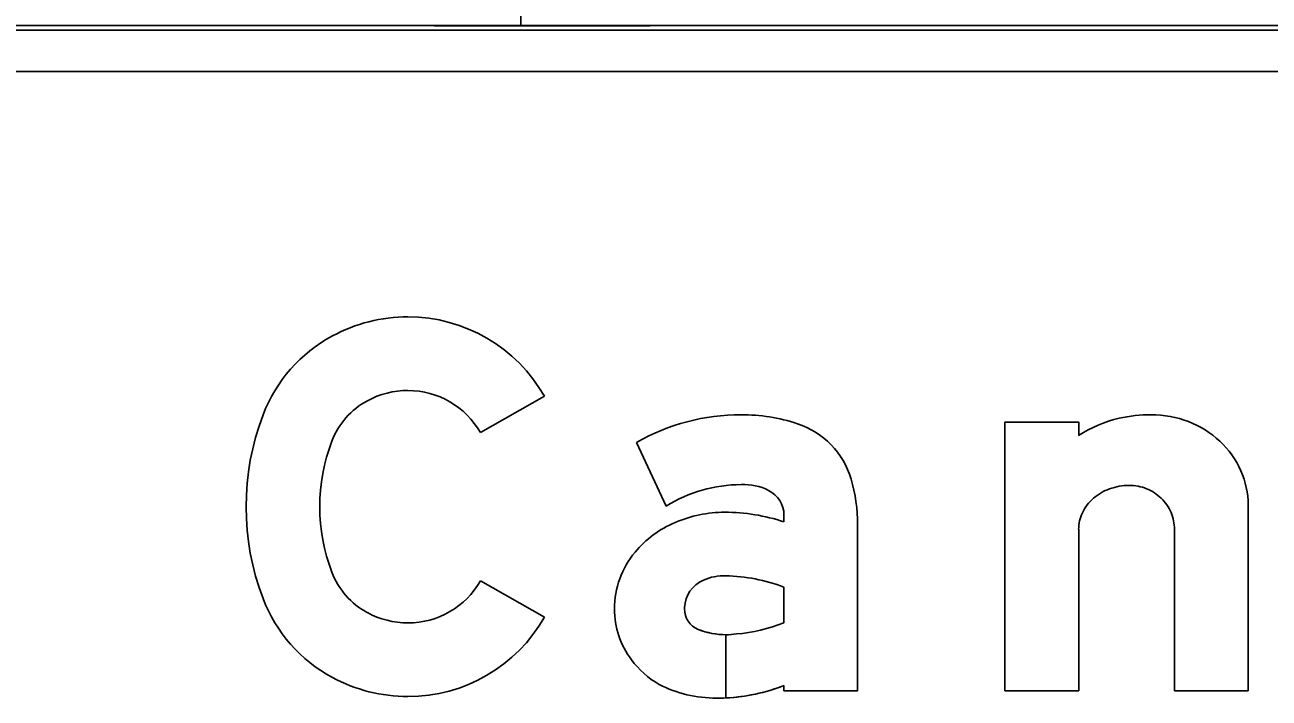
# Model space of a CAD drawing. Extents: x 1806251 to 1809821, y 414895 to 422886.
# Drawn here: x 1809676.937 to 1809677.477, y 415432.688 to 415432.981 of the extents above; entities that cross this region are included whole.
import ezdxf

# ---------------------------------------------------------------- set-up
doc = ezdxf.new("R2010")
doc.units = 0
for name, color, linetype in [('GSBWFILL', 7, 'Continuous'), ('GSCOLORFILL', 7, 'Continuous'), ('GSDIMS', 7, 'Continuous'), ('GSOUTLINE', 7, 'Continuous')]:
    doc.layers.add(name, color=color, linetype=linetype)

msp = doc.modelspace()

# ---------------------------------------------------------------- linework, layer by layer
at = {"layer": 'GSBWFILL'}
for p, q in [((1809678.28509, 415432.98057), (1809676.90509, 415432.98057)), ((1809676.90509, 415432.96057), (1809678.28509, 415432.96057)), ((1809677.43587, 415432.76157), (1809677.43587, 415432.69139))]:
    msp.add_line(p, q, dxfattribs=at)
for points in [[(1809677.16227, 415432.81938), (1809677.13443, 415432.8036)], [(1809677.39427, 415432.80241), (1809677.39427, 415432.80819), (1809677.36227, 415432.80819), (1809677.36227, 415432.69139), (1809677.39427, 415432.69139), (1809677.39427, 415432.76157)], [(1809677.20229, 415432.79937), (1809677.21514, 415432.77164)], [(1809677.43587, 415432.69139), (1809677.46787, 415432.69139), (1809677.46787, 415432.7721)], [(1809677.26627, 415432.76774), (1809677.26627, 415432.7648)], [(1809677.26627, 415432.69363), (1809677.26627, 415432.69139), (1809677.29827, 415432.69139), (1809677.29827, 415432.76359)], [(1809677.13443, 415432.73919), (1809677.16227, 415432.72341)], [(1809677.26627, 415432.73647), (1809677.26627, 415432.72092)], [(1809677.24107, 415432.6883), (1809677.24107, 415432.71575)], [(1809677.24108, 415432.71575), (1809677.24108, 415432.6883)]]:
    msp.add_lwpolyline(points, dxfattribs=at)
for centre, major_axis, ratio, start_param, end_param in [((1809677.10299, 415432.78477), (0, 0.06914), 0.999995, 0, 0.495249), ((1809677.10299, 415432.78578), (0, 0.06813), 0.999995, 5.228016, 6.283185), ((1809677.10131, 415432.78789), (0, 0.0656), 0.999995, 0.495249, 1.205818), ((1809677.10299, 415432.78477), (0, 0.03714), 0.999995, 0, 0.495249), ((1809677.10299, 415432.78578), (0, 0.03613), 0.999995, 5.228016, 6.283185), ((1809677.10131, 415432.78789), (0, 0.0336), 0.999995, 0.495249, 1.205818), ((1809677.14448, 415432.77139), (0, 0.11181), 0.999995, 1.205818, 1.935775), ((1809677.24768, 415432.71968), (0, 0.09171), 0.999994, 0, 0.517719), ((1809677.24768, 415432.73307), (0, 0.07832), 0.999994, 5.96613, 6.283185), ((1809677.42522, 415432.75381), (0, 0.05762), 0.999998, 0.235088, 0.567132), ((1809677.42577, 415432.74739), (0, 0.064), 0.999998, 0, 0.219986), ((1809677.42577, 415432.76634), (0, 0.04505), 0.999998, 5.914285, 6.283185), ((1809677.26088, 415432.77328), (0, 0.036), 0.999994, 4.997165, 5.96613), ((1809677.42685, 415432.76915), (0, 0.04204), 0.999998, 5.532258, 5.914285), ((1809677.14448, 415432.77139), (0, 0.07981), 0.999995, 1.205818, 1.935775), ((1809677.42853, 415432.77094), (0, 0.03959), 0.999998, 5.130076, 5.532258), ((1809677.43113, 415432.7721), (0, 0.03674), 0.999998, 4.712389, 5.130076), ((1809677.22776, 415432.76359), (0, 0.07051), 0.999994, 4.712389, 4.997165), ((1809677.24768, 415432.71968), (0, 0.06131), 0.999994, 0, 0.559495), ((1809677.24883, 415432.75678), (0, 0.02424), 0.999994, 5.822746, 6.330435), ((1809677.25427, 415432.76774), (0, 0.012), 0.999994, 4.712389, 5.822746), ((1809677.41514, 415432.75845), (0, 0.02202), 0.999998, 0.345704, 0.715718), ((1809677.41622, 415432.75546), (0, 0.02519), 0.999998, 0, 0.345704), ((1809677.41622, 415432.76044), (0, 0.02021), 0.999998, 5.900624, 6.283185), ((1809677.41644, 415432.76099), (0, 0.01962), 0.999998, 5.51227, 5.900624), ((1809677.41349, 415432.76035), (0, 0.0195), 0.999998, 0.715718, 1.126231), ((1809677.41678, 415432.76134), (0, 0.01913), 0.999998, 5.115435, 5.51227), ((1809677.2406, 415432.71411), (0, 0.05487), 0.999994, 0, 0.404512), ((1809677.2406, 415432.6882), (0, 0.08078), 0.999994, 5.959871, 6.283185), ((1809677.41093, 415432.76157), (0, 0.01667), 0.999998, 1.126231, 1.570796), ((1809677.41731, 415432.76157), (0, 0.01856), 0.999998, 4.712389, 5.115435), ((1809677.23684, 415432.72228), (0, 0.04588), 0.999994, 0.399285, 0.87593), ((1809677.2312, 415432.72698), (0, 0.03854), 0.999994, 0.87593, 1.570796), ((1809677.10131, 415432.7549), (0, 0.0336), 0.999995, 1.935775, 2.646344), ((1809677.10299, 415432.757), (0, 0.03613), 0.999995, 3.141593, 4.196762), ((1809677.23667, 415432.72702), (0, 0.0136), 0.999994, 0.408547, 1.530785), ((1809677.24046, 415432.71827), (0, 0.02314), 0.999994, 6.259455, 6.691732), ((1809677.23877, 415432.66276), (0, 0.07867), 0.999994, 5.926185, 6.254823), ((1809677.10131, 415432.7549), (0, 0.0656), 0.999995, 1.935775, 2.646344), ((1809677.23755, 415432.72698), (0, 0.01449), 0.999994, 1.530785, 1.570796), ((1809677.10299, 415432.75802), (0, 0.03714), 0.999995, 2.646344, 3.141593), ((1809677.10299, 415432.757), (0, 0.06813), 0.999995, 3.141593, 4.196762), ((1809677.2295, 415432.72698), (0, 0.03683), 0.999994, 1.570796, 2.21394), ((1809677.23267, 415432.72698), (0, 0.0096), 0.999994, 1.570796, 2.757027), ((1809677.24107, 415432.74775), (0, 0.032), 0.999994, 2.757027, 3.141593), ((1809677.2392, 415432.78975), (0, 0.07396), 0.999994, 3.228562, 3.516221), ((1809677.24107, 415432.74775), (0, 0.032), 0.999994, 3.141843, 3.28451), ((1809677.23277, 415432.72943), (0, 0.04092), 0.999994, 2.21394, 2.611125), ((1809677.10299, 415432.75802), (0, 0.06914), 0.999995, 2.646344, 3.141593), ((1809677.23696, 415432.74325), (0, 0.05506), 0.999994, 2.672443, 3.141593), ((1809677.23696, 415432.76986), (0, 0.08167), 0.999994, 3.192057, 3.508644), ((1809677.23696, 415432.76986), (0, 0.08167), 0.999994, 3.141593, 3.191959)]:
    msp.add_ellipse(centre, major_axis=major_axis, ratio=ratio, start_param=start_param, end_param=end_param, dxfattribs=at)
at = {"layer": 'GSCOLORFILL'}
for p, q in [((1809678.28509, 415432.98057), (1809676.90509, 415432.98057)), ((1809678.28509, 415432.98057), (1809676.90509, 415432.98057)), ((1809678.28509, 415432.98057), (1809676.90509, 415432.98057)), ((1809676.90509, 415432.97857), (1809678.28509, 415432.97857)), ((1809676.90509, 415432.96057), (1809678.28509, 415432.96057)), ((1809677.43587, 415432.76157), (1809677.43587, 415432.69139))]:
    msp.add_line(p, q, dxfattribs=at)
for points in [[(1809677.16227, 415432.81938), (1809677.13443, 415432.8036)], [(1809677.39427, 415432.80241), (1809677.39427, 415432.80819), (1809677.36227, 415432.80819), (1809677.36227, 415432.69139), (1809677.39427, 415432.69139), (1809677.39427, 415432.76157)], [(1809677.20229, 415432.79937), (1809677.21514, 415432.77164)], [(1809677.43587, 415432.69139), (1809677.46787, 415432.69139), (1809677.46787, 415432.7721)], [(1809677.26627, 415432.76774), (1809677.26627, 415432.7648)], [(1809677.26627, 415432.69363), (1809677.26627, 415432.69139), (1809677.29827, 415432.69139), (1809677.29827, 415432.76359)], [(1809677.13443, 415432.73919), (1809677.16227, 415432.72341)], [(1809677.26627, 415432.73647), (1809677.26627, 415432.72092)], [(1809677.24107, 415432.6883), (1809677.24107, 415432.71575)], [(1809677.24108, 415432.71575), (1809677.24108, 415432.6883)]]:
    msp.add_lwpolyline(points, dxfattribs=at)
for centre, major_axis, ratio, start_param, end_param in [((1809677.10299, 415432.78477), (0, 0.06914), 0.999995, 0, 0.495249), ((1809677.10299, 415432.78578), (0, 0.06813), 0.999995, 5.228016, 6.283185), ((1809677.10131, 415432.78789), (0, 0.0656), 0.999995, 0.495249, 1.205818), ((1809677.10299, 415432.78477), (0, 0.03714), 0.999995, 0, 0.495249), ((1809677.10299, 415432.78578), (0, 0.03613), 0.999995, 5.228016, 6.283185), ((1809677.10131, 415432.78789), (0, 0.0336), 0.999995, 0.495249, 1.205818), ((1809677.14448, 415432.77139), (0, 0.11181), 0.999995, 1.205818, 1.935775), ((1809677.24768, 415432.71968), (0, 0.09171), 0.999994, 0, 0.517719), ((1809677.24768, 415432.73307), (0, 0.07832), 0.999994, 5.96613, 6.283185), ((1809677.42522, 415432.75381), (0, 0.05762), 0.999998, 0.235088, 0.567132), ((1809677.42577, 415432.74739), (0, 0.064), 0.999998, 0, 0.219986), ((1809677.42577, 415432.76634), (0, 0.04505), 0.999998, 5.914285, 6.283185), ((1809677.26088, 415432.77328), (0, 0.036), 0.999994, 4.997165, 5.96613), ((1809677.42685, 415432.76915), (0, 0.04204), 0.999998, 5.532258, 5.914285), ((1809677.14448, 415432.77139), (0, 0.07981), 0.999995, 1.205818, 1.935775), ((1809677.42853, 415432.77094), (0, 0.03959), 0.999998, 5.130076, 5.532258), ((1809677.43113, 415432.7721), (0, 0.03674), 0.999998, 4.712389, 5.130076), ((1809677.22776, 415432.76359), (0, 0.07051), 0.999994, 4.712389, 4.997165), ((1809677.24768, 415432.71968), (0, 0.06131), 0.999994, 0, 0.559495), ((1809677.24883, 415432.75678), (0, 0.02424), 0.999994, 5.822746, 6.330435), ((1809677.25427, 415432.76774), (0, 0.012), 0.999994, 4.712389, 5.822746), ((1809677.41514, 415432.75845), (0, 0.02202), 0.999998, 0.345704, 0.715718), ((1809677.41622, 415432.75546), (0, 0.02519), 0.999998, 0, 0.345704), ((1809677.41622, 415432.76044), (0, 0.02021), 0.999998, 5.900624, 6.283185), ((1809677.41644, 415432.76099), (0, 0.01962), 0.999998, 5.51227, 5.900624), ((1809677.41349, 415432.76035), (0, 0.0195), 0.999998, 0.715718, 1.126231), ((1809677.41678, 415432.76134), (0, 0.01913), 0.999998, 5.115435, 5.51227), ((1809677.2406, 415432.71411), (0, 0.05487), 0.999994, 0, 0.404512), ((1809677.2406, 415432.6882), (0, 0.08078), 0.999994, 5.959871, 6.283185), ((1809677.41093, 415432.76157), (0, 0.01667), 0.999998, 1.126231, 1.570796), ((1809677.41731, 415432.76157), (0, 0.01856), 0.999998, 4.712389, 5.115435), ((1809677.23684, 415432.72228), (0, 0.04588), 0.999994, 0.399285, 0.87593), ((1809677.2312, 415432.72698), (0, 0.03854), 0.999994, 0.87593, 1.570796), ((1809677.10131, 415432.7549), (0, 0.0336), 0.999995, 1.935775, 2.646344), ((1809677.10299, 415432.757), (0, 0.03613), 0.999995, 3.141593, 4.196762), ((1809677.23667, 415432.72702), (0, 0.0136), 0.999994, 0.408547, 1.530785), ((1809677.24046, 415432.71827), (0, 0.02314), 0.999994, 6.259455, 6.691732), ((1809677.23877, 415432.66276), (0, 0.07867), 0.999994, 5.926185, 6.254823), ((1809677.10131, 415432.7549), (0, 0.0656), 0.999995, 1.935775, 2.646344), ((1809677.23755, 415432.72698), (0, 0.01449), 0.999994, 1.530785, 1.570796), ((1809677.10299, 415432.75802), (0, 0.03714), 0.999995, 2.646344, 3.141593), ((1809677.10299, 415432.757), (0, 0.06813), 0.999995, 3.141593, 4.196762), ((1809677.2295, 415432.72698), (0, 0.03683), 0.999994, 1.570796, 2.21394), ((1809677.23267, 415432.72698), (0, 0.0096), 0.999994, 1.570796, 2.757027), ((1809677.24107, 415432.74775), (0, 0.032), 0.999994, 2.757027, 3.141593), ((1809677.2392, 415432.78975), (0, 0.07396), 0.999994, 3.228562, 3.516221), ((1809677.24107, 415432.74775), (0, 0.032), 0.999994, 3.141843, 3.28451), ((1809677.23277, 415432.72943), (0, 0.04092), 0.999994, 2.21394, 2.611125), ((1809677.10299, 415432.75802), (0, 0.06914), 0.999995, 2.646344, 3.141593), ((1809677.23696, 415432.74325), (0, 0.05506), 0.999994, 2.672443, 3.141593), ((1809677.23696, 415432.76986), (0, 0.08167), 0.999994, 3.192057, 3.508644), ((1809677.23696, 415432.76986), (0, 0.08167), 0.999994, 3.141593, 3.191959)]:
    msp.add_ellipse(centre, major_axis=major_axis, ratio=ratio, start_param=start_param, end_param=end_param, dxfattribs=at)
at = {"layer": 'GSDIMS'}
for p, q in [((1809677.15196, 415432.98039), (1809677.15196, 415433.08157)), ((1809677.20821, 415432.98039), (1809677.11446, 415432.98039))]:
    msp.add_line(p, q, dxfattribs=at)
at = {"layer": 'GSOUTLINE'}
for p, q in [((1809678.28509, 415432.98057), (1809676.90509, 415432.98057)), ((1809678.28509, 415432.96057), (1809676.90509, 415432.96057)), ((1809677.43587, 415432.76157), (1809677.43587, 415432.69139))]:
    msp.add_line(p, q, dxfattribs=at)
for points in [[(1809677.16227, 415432.81938), (1809677.13443, 415432.8036)], [(1809677.39427, 415432.80241), (1809677.39427, 415432.80819), (1809677.36227, 415432.80819), (1809677.36227, 415432.69139), (1809677.39427, 415432.69139), (1809677.39427, 415432.76157)], [(1809677.20229, 415432.79937), (1809677.21514, 415432.77164)], [(1809677.43587, 415432.69139), (1809677.46787, 415432.69139), (1809677.46787, 415432.7721)], [(1809677.26627, 415432.76774), (1809677.26627, 415432.7648)], [(1809677.26627, 415432.69363), (1809677.26627, 415432.69139), (1809677.29827, 415432.69139), (1809677.29827, 415432.76359)], [(1809677.13443, 415432.73919), (1809677.16227, 415432.72341)], [(1809677.26627, 415432.72092), (1809677.26627, 415432.73647)]]:
    msp.add_lwpolyline(points, dxfattribs=at)
for centre, major_axis, ratio, start_param, end_param in [((1809677.10299, 415432.78477), (0, 0.06914), 0.999995, 0, 0.495249), ((1809677.10299, 415432.78578), (0, 0.06813), 0.999995, 5.228016, 6.283185), ((1809677.10131, 415432.78789), (0, 0.0656), 0.999995, 0.495249, 1.205818), ((1809677.10299, 415432.78477), (0, 0.03714), 0.999995, 0, 0.495249), ((1809677.10299, 415432.78578), (0, 0.03613), 0.999995, 5.228016, 6.283185), ((1809677.10131, 415432.78789), (0, 0.0336), 0.999995, 0.495249, 1.205818), ((1809677.14448, 415432.77139), (0, 0.11181), 0.999995, 1.205818, 1.935775), ((1809677.24768, 415432.71968), (0, 0.09171), 0.999994, 6.283185, 6.800904), ((1809677.24768, 415432.73307), (0, 0.07832), 0.999994, 5.96613, 6.283185), ((1809677.42522, 415432.75381), (0, 0.05762), 0.999998, 0.235088, 0.567132), ((1809677.42577, 415432.74739), (0, 0.064), 0.999998, 0, 0.219986), ((1809677.42577, 415432.76634), (0, 0.04505), 0.999998, 5.914285, 6.283185), ((1809677.26088, 415432.77328), (0, 0.036), 0.999994, 4.997165, 5.96613), ((1809677.42685, 415432.76915), (0, 0.04204), 0.999998, 5.532258, 5.914285), ((1809677.14448, 415432.77139), (0, 0.07981), 0.999995, 1.205818, 1.935775), ((1809677.42853, 415432.77094), (0, 0.03959), 0.999998, 5.130076, 5.532258), ((1809677.43113, 415432.7721), (0, 0.03674), 0.999998, 4.712389, 5.130076), ((1809677.22776, 415432.76359), (0, 0.07051), 0.999994, 4.712389, 4.997165), ((1809677.24768, 415432.71968), (0, 0.06131), 0.999994, 0, 0.559495), ((1809677.24883, 415432.75678), (0, 0.02424), 0.999994, 5.822746, 6.330435), ((1809677.25427, 415432.76774), (0, 0.012), 0.999994, 4.712389, 5.822746), ((1809677.41514, 415432.75845), (0, 0.02202), 0.999998, 0.345704, 0.715718), ((1809677.41622, 415432.75546), (0, 0.02519), 0.999998, 0, 0.345704), ((1809677.41622, 415432.76044), (0, 0.02021), 0.999998, 5.900624, 6.283185), ((1809677.41644, 415432.76099), (0, 0.01962), 0.999998, 5.51227, 5.900624), ((1809677.41349, 415432.76035), (0, 0.0195), 0.999998, 0.715718, 1.126231), ((1809677.41678, 415432.76134), (0, 0.01913), 0.999998, 5.115435, 5.51227), ((1809677.2406, 415432.71411), (0, 0.05487), 0.999994, 0, 0.404512), ((1809677.2406, 415432.6882), (0, 0.08078), 0.999994, 5.959871, 6.283185), ((1809677.41093, 415432.76157), (0, 0.01667), 0.999998, 1.126231, 1.570796), ((1809677.41731, 415432.76157), (0, 0.01856), 0.999998, 4.712389, 5.115435), ((1809677.23684, 415432.72228), (0, 0.04588), 0.999994, 0.399285, 0.87593), ((1809677.2312, 415432.72698), (0, 0.03854), 0.999994, 0.87593, 1.570796), ((1809677.10131, 415432.7549), (0, 0.0336), 0.999995, 1.935775, 2.646344), ((1809677.10299, 415432.757), (0, 0.03613), 0.999995, 3.141593, 4.196762), ((1809677.23667, 415432.72702), (0, 0.0136), 0.999994, 0.408547, 1.530785), ((1809677.24046, 415432.71827), (0, 0.02314), 0.999994, 6.25958, 6.691732), ((1809677.24097, 415432.7402), (0, 0.0012), 0.999994, 6.254787, 6.25958), ((1809677.23877, 415432.66276), (0, 0.07867), 0.999994, 5.926185, 6.254787), ((1809677.10131, 415432.7549), (0, 0.0656), 0.999995, 1.935775, 2.646344), ((1809677.23755, 415432.72698), (0, 0.01449), 0.999994, 1.530785, 1.570796), ((1809677.10299, 415432.75802), (0, 0.03714), 0.999995, 2.646344, 3.141593), ((1809677.10299, 415432.757), (0, 0.06813), 0.999995, 3.141593, 4.196762), ((1809677.2295, 415432.72698), (0, 0.03683), 0.999994, 1.570796, 2.21394), ((1809677.23267, 415432.72698), (0, 0.0096), 0.999994, 1.570796, 2.757027), ((1809677.24107, 415432.74775), (0, 0.032), 0.999994, 2.757027, 3.28451), ((1809677.2392, 415432.78975), (0, 0.07396), 0.999994, 3.228562, 3.516221), ((1809677.23277, 415432.72943), (0, 0.04092), 0.999994, 2.21394, 2.611125), ((1809677.10299, 415432.75802), (0, 0.06914), 0.999995, 2.646344, 3.141593), ((1809677.23696, 415432.74325), (0, 0.05506), 0.999994, 2.672443, 3.141593), ((1809677.23696, 415432.76986), (0, 0.08167), 0.999994, 3.141593, 3.508644)]:
    msp.add_ellipse(centre, major_axis=major_axis, ratio=ratio, start_param=start_param, end_param=end_param, dxfattribs=at)

doc.saveas('drawing.dxf')
